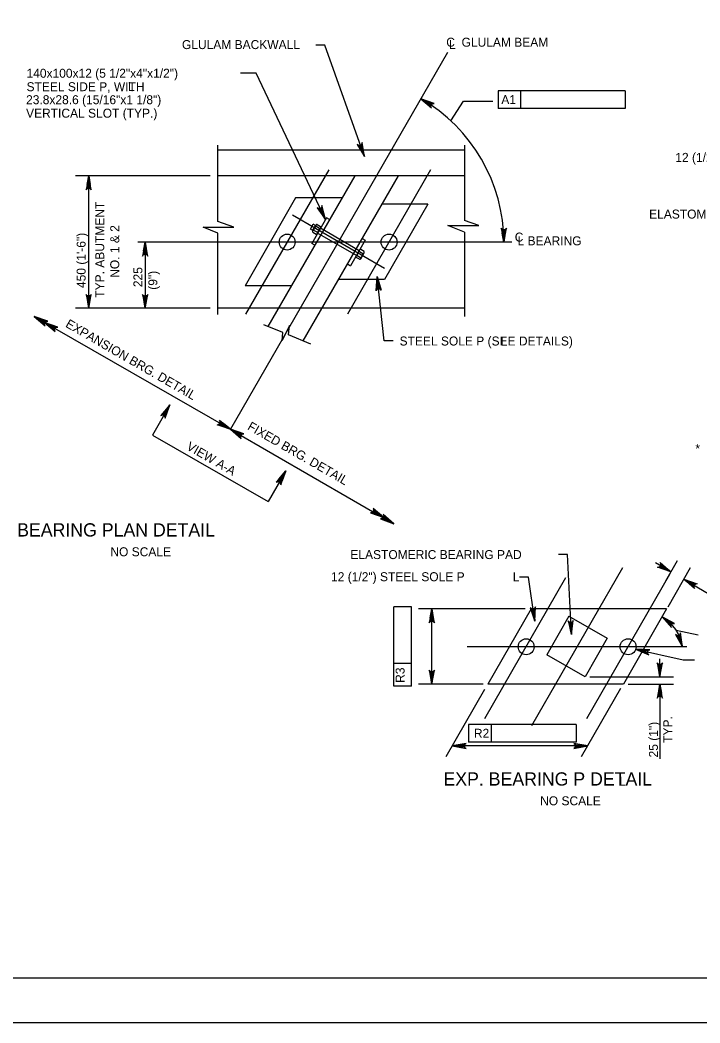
# Model space of a CAD drawing. Extents: x 638263 to 640360, y 293683 to 298655.
# Drawn here: x 638494.1 to 638721.5, y 293683.5 to 294018.7 of the extents above; entities that cross this region are included whole.
import ezdxf

# ---------------------------------------------------------------- set-up
doc = ezdxf.new("R2010")
doc.units = 0
for name, color, linetype in [('2', 7, 'Continuous'), ('3', 7, 'Continuous'), ('4', 7, 'Continuous'), ('5', 7, 'Continuous'), ('PLT-BNDY', 7, 'Continuous')]:
    doc.layers.add(name, color=color, linetype=linetype)

msp = doc.modelspace()

# ---------------------------------------------------------------- linework, layer by layer
at = {"layer": '2'}
msp.add_line((639261.46, 293698.46), (638475.46, 293698.46), dxfattribs=at)
at = {"layer": '3'}
for p, q in [((638637.06, 294007.91), (638564.52, 293881.93)), ((638560.31, 293951.36), (638560.31, 293976.89)), ((638642.78, 293976.89), (638642.78, 293951.74)), ((638642.78, 293975.28), (638560.31, 293975.28)), ((638642.78, 293966.67), (638560.31, 293966.67)), ((638597.37, 293968.64), (638569.6, 293920.41)), ((638606.09, 293966.67), (638577.03, 293916.33)), ((638620.65, 293966.67), (638588.78, 293911.46)), ((638631.45, 293968.64), (638603.67, 293920.41)), ((638586.31, 293959.29), (638569.39, 293929.9)), ((638601.83, 293959.29), (638586.31, 293959.29)), ((638630.52, 293957.16), (638615.17, 293957.16)), ((638630.52, 293957.16), (638616.05, 293932.03)), ((638616.03, 293935.64), (638585.24, 293953.53)), ((638596.61, 293952.61), (638591.69, 293944.08)), ((638597.61, 293952.03), (638596.61, 293952.61)), ((638560.31, 293947.52), (638555.4, 293949.52)), ((638555.4, 293949.52), (638565.67, 293949.52)), ((638565.67, 293949.52), (638560.31, 293951.36)), ((638591.3, 293948.86), (638592.23, 293950.46)), ((638592.09, 293948.41), (638591.3, 293948.86)), ((638591.99, 293948.23), (638593.12, 293950.2)), ((638593.01, 293950.01), (638592.23, 293950.46)), ((638594.27, 293949.08), (638593.15, 293949.72)), ((638593.54, 293950.39), (638594.66, 293949.75)), ((638593.56, 293947.32), (638594.7, 293949.29)), ((638607.56, 293941.63), (638594.61, 293949.15)), ((638637.27, 293950.11), (638647.54, 293950.11)), ((638642.78, 293947.87), (638637.27, 293950.11)), ((638647.54, 293950.11), (638642.78, 293951.74)), ((638560.31, 293920.34), (638560.31, 293947.52)), ((638592.04, 293947.8), (638593.16, 293947.16)), ((638593.52, 293947.78), (638592.4, 293948.42)), ((638606.63, 293940.01), (638593.68, 293947.53)), ((638608.58, 293945.7), (638609.58, 293945.12)), ((638642.78, 293947.87), (638642.78, 293919.65)), ((638592.73, 293943.48), (638591.69, 293944.08)), ((638609.58, 293945.12), (638604.66, 293936.6)), ((638606.53, 293939.84), (638607.66, 293941.81)), ((638607.7, 293938.76), (638606.58, 293939.41)), ((638606.95, 293940.03), (638608.06, 293939.39)), ((638607.69, 293941.33), (638608.81, 293940.69)), ((638609.2, 293941.36), (638608.08, 293942)), ((638608.1, 293938.93), (638609.24, 293940.9)), ((638603.61, 293937.2), (638604.66, 293936.6)), ((638584.86, 293929.9), (638569.39, 293929.9)), ((638616.05, 293932.03), (638600.66, 293932.03)), ((638580.52, 293922.37), (638560.31, 293922.37)), ((638595.08, 293922.37), (638580.52, 293922.37)), ((638642.78, 293922.37), (638595.08, 293922.37)), ((638695.64, 293835.63), (638665.23, 293782.83)), ((638676.62, 293832.26), (638649.47, 293785.12)), ((638711.32, 293833.35), (638683.55, 293785.12)), ((638665.04, 293821.88), (638650.56, 293796.75)), ((638710.39, 293821.88), (638665.04, 293821.88)), ((638710.39, 293821.88), (638695.92, 293796.75)), ((638677.74, 293819.42), (638670.35, 293806.57)), ((638677.74, 293819.42), (638690.54, 293812.05)), ((638690.54, 293812.05), (638683.14, 293799.21)), ((638683.14, 293799.21), (638670.35, 293806.57)), ((638695.92, 293796.75), (638650.56, 293796.75))]:
    msp.add_line(p, q, dxfattribs=at)
for points in [[(638631.86, 293821.88), (638630.99, 293817.22), (638631.24, 293817.57), (638631.55, 293817.76), (638631.86, 293817.81), (638632.17, 293817.76), (638632.49, 293817.57), (638632.73, 293817.22), (638631.86, 293821.88), (638632.49, 293817.57), (638632.17, 293817.76), (638631.86, 293821.88), (638631.86, 293817.81), (638631.55, 293817.76), (638631.86, 293821.88), (638631.24, 293817.57)], [(638666.3, 293817.79), (638666.51, 293822.53), (638666.31, 293822.14), (638666.03, 293821.91), (638665.73, 293821.82), (638665.41, 293821.83), (638665.08, 293821.96), (638664.78, 293822.28), (638666.3, 293817.79), (638665.08, 293821.96), (638665.41, 293821.83), (638666.3, 293817.79), (638665.73, 293821.82), (638666.03, 293821.91), (638666.3, 293817.79), (638666.31, 293822.14)], [(638708.87, 293819.24), (638711.98, 293815.66), (638711.85, 293816.07), (638711.9, 293816.43), (638712.06, 293816.71), (638712.29, 293816.92), (638712.63, 293817.05), (638713.07, 293817.03), (638708.87, 293819.24), (638712.63, 293817.05), (638712.29, 293816.92), (638708.87, 293819.24), (638712.06, 293816.71), (638711.9, 293816.43), (638708.87, 293819.24), (638711.85, 293816.07)], [(638678.54, 293813.27), (638679.18, 293817.97), (638678.95, 293817.59), (638678.64, 293817.39), (638678.34, 293817.33), (638678.02, 293817.36), (638677.7, 293817.53), (638677.43, 293817.88), (638678.54, 293813.27), (638677.7, 293817.53), (638678.02, 293817.36), (638678.54, 293813.27), (638678.34, 293817.33), (638678.64, 293817.39), (638678.54, 293813.27), (638678.95, 293817.59)], [(638715.73, 293809.24), (638715, 293813.92), (638714.89, 293813.5), (638714.65, 293813.22), (638714.38, 293813.07), (638714.07, 293813.01), (638713.71, 293813.08), (638713.36, 293813.34), (638715.73, 293809.24), (638713.71, 293813.08), (638714.07, 293813.01), (638715.73, 293809.24), (638714.38, 293813.07), (638714.65, 293813.22), (638715.73, 293809.24), (638714.89, 293813.5)], [(638700.03, 293808.4), (638704.39, 293806.55), (638704.1, 293806.87), (638703.98, 293807.21), (638704, 293807.53), (638704.12, 293807.82), (638704.36, 293808.09), (638704.77, 293808.25), (638700.03, 293808.4), (638704.36, 293808.09), (638704.12, 293807.82), (638700.03, 293808.4), (638704, 293807.53), (638703.98, 293807.21), (638700.03, 293808.4), (638704.1, 293806.87)], [(638631.86, 293796.75), (638632.73, 293801.41), (638632.49, 293801.05), (638632.17, 293800.86), (638631.86, 293800.81), (638631.55, 293800.86), (638631.24, 293801.05), (638630.99, 293801.41), (638631.86, 293796.75), (638631.24, 293801.05), (638631.55, 293800.86), (638631.86, 293796.75), (638631.86, 293800.81), (638632.17, 293800.86), (638631.86, 293796.75), (638632.49, 293801.05)], [(638708.14, 293799.21), (638709.01, 293803.87), (638708.76, 293803.51), (638708.45, 293803.32), (638708.14, 293803.27), (638707.83, 293803.32), (638707.51, 293803.51), (638707.26, 293803.87), (638708.14, 293799.21), (638707.51, 293803.51), (638707.83, 293803.32), (638708.14, 293799.21), (638708.14, 293803.27), (638708.45, 293803.32), (638708.14, 293799.21), (638708.76, 293803.51)], [(638708.14, 293796.75), (638707.26, 293792.09), (638707.51, 293792.44), (638707.83, 293792.63), (638708.14, 293792.68), (638708.45, 293792.63), (638708.76, 293792.44), (638709.01, 293792.09), (638708.14, 293796.75), (638708.76, 293792.44), (638708.45, 293792.63), (638708.14, 293796.75), (638708.14, 293792.68), (638707.83, 293792.63), (638708.14, 293796.75), (638707.51, 293792.44)], [(638638.65, 293776.05), (638643.31, 293775.18), (638642.95, 293775.43), (638642.76, 293775.74), (638642.71, 293776.05), (638642.76, 293776.36), (638642.95, 293776.68), (638643.31, 293776.92), (638638.65, 293776.05), (638642.95, 293776.68), (638642.76, 293776.36), (638638.65, 293776.05), (638642.71, 293776.05), (638642.76, 293775.74), (638638.65, 293776.05), (638642.95, 293775.43)], [(638684, 293776.05), (638679.34, 293776.92), (638679.7, 293776.68), (638679.89, 293776.36), (638679.94, 293776.05), (638679.89, 293775.74), (638679.7, 293775.43), (638679.34, 293775.18), (638684, 293776.05), (638679.7, 293775.43), (638679.89, 293775.74), (638684, 293776.05), (638679.94, 293776.05), (638679.89, 293776.36), (638684, 293776.05), (638679.7, 293776.68)]]:
    msp.add_lwpolyline(points, dxfattribs=at)
for centre in [(638583.49, 293944.52), (638617.56, 293944.52), (638663.43, 293809.23), (638697.51, 293809.23)]:
    msp.add_circle(centre, 2.66, dxfattribs=at)
for centre, radius, start, end in [((638593.58, 293948.61), 1.19, 111.021, 188.921), ((638593.48, 293949.98), 0.417, 151.798, 218.684), ((638593.48, 293949.98), 0.417, 81.2579, 151.798), ((638593.09, 293948.89), 1.19, 291.021, 8.921), ((638594.33, 293949.49), 0.417, 261.2579, 328.1439), ((638594.33, 293949.49), 0.417, 328.1439, 38.684), ((638592.32, 293948.06), 0.379, 77.4228, 222.5192), ((638593.24, 293947.53), 0.379, 257.4228, 42.5192), ((638606.86, 293939.66), 0.379, 77.4808, 222.5772), ((638608.12, 293940.22), 1.19, 111.079, 188.979), ((638608.02, 293941.59), 0.417, 151.8561, 218.7421), ((638608.02, 293941.59), 0.417, 81.3159, 151.8561), ((638607.78, 293939.13), 0.379, 257.4808, 42.5772), ((638607.63, 293940.5), 1.19, 291.079, 8.979), ((638608.87, 293941.1), 0.417, 261.3159, 328.2019), ((638608.87, 293941.1), 0.417, 328.2019, 38.7421)]:
    msp.add_arc(centre, radius, start, end, dxfattribs=at)
at = {"layer": '4'}
for p, q in [((638596.03, 294010.31), (638593.08, 294010.31)), ((638609.33, 293973.08), (638596.03, 294010.31)), ((638573.15, 294001.02), (638567.87, 294001.02)), ((638596.33, 293952.12), (638573.15, 294001.02)), ((638654.01, 293995.11), (638654.01, 293989.2)), ((638688.96, 293995.11), (638654.01, 293995.11)), ((638661.57, 293995.11), (638654.01, 293995.11)), ((638661.57, 293995.11), (638661.57, 293989.2)), ((638696.53, 293995.11), (638688.96, 293995.11)), ((638696.53, 293995.11), (638696.53, 293989.2)), ((638638.27, 293985.01), (638642.5, 293991.68)), ((638642.5, 293991.68), (638652.23, 293991.68)), ((638696.53, 293989.2), (638654.01, 293989.2)), ((638557.78, 293966.67), (638512.68, 293966.67)), ((638517.11, 293922.37), (638517.11, 293966.67)), ((638658.61, 293944.52), (638533.49, 293944.52)), ((638535.98, 293944.52), (638535.98, 293922.37)), ((638615.97, 293911.53), (638613.59, 293932.97)), ((638557.78, 293922.37), (638512.68, 293922.37)), ((638555.34, 293922.37), (638529.08, 293922.37)), ((638536.42, 293922.37), (638531.55, 293922.37)), ((638555.34, 293922.37), (638531.76, 293922.37)), ((638498.91, 293919.59), (638564.52, 293881.93)), ((638582.02, 293914.29), (638575.7, 293916.88)), ((638584.25, 293916.62), (638581.85, 293911.64)), ((638583.91, 293913.5), (638584.25, 293916.62)), ((638581.85, 293911.64), (638582.02, 293914.29)), ((638591.41, 293910.36), (638583.91, 293913.5)), ((638618.93, 293911.53), (638615.97, 293911.53)), ((638544.27, 293890.12), (638538.45, 293880)), ((638538.45, 293880), (638577.13, 293857.79)), ((638565.18, 293881.55), (638619.21, 293850.37)), ((638582.91, 293867.83), (638577.13, 293857.79)), ((638677.2, 293840.05), (638674.2, 293840.05)), ((638678.54, 293813.27), (638677.2, 293840.05)), ((638711.83, 293834.28), (638706.65, 293837.26)), ((638710.1, 293831.22), (638713.98, 293838.05)), ((638710.91, 293822.59), (638718.36, 293835.71)), ((638664.2, 293832.47), (638661.2, 293832.47)), ((638666.3, 293817.79), (638664.2, 293832.47)), ((638716.15, 293831.82), (638736.27, 293819.99)), ((638619.12, 293796.05), (638619.12, 293822.59)), ((638625.03, 293822.59), (638619.12, 293822.59)), ((638625.03, 293803.61), (638625.03, 293822.59)), ((638663.09, 293821.88), (638627.36, 293821.88)), ((638631.86, 293796.75), (638631.86, 293821.88)), ((638713.63, 293814.72), (638720.94, 293813.26)), ((638717.18, 293809.23), (638643.69, 293809.23)), ((638700.03, 293808.4), (638715.98, 293804.89)), ((638708.14, 293799.21), (638708.14, 293805.21)), ((638715.98, 293804.89), (638719.68, 293804.89)), ((638625.03, 293803.61), (638619.12, 293803.61)), ((638625.03, 293796.05), (638625.03, 293803.61)), ((638684.7, 293799.21), (638712.64, 293799.21)), ((638625.03, 293796.05), (638619.12, 293796.05)), ((638649, 293796.75), (638627.36, 293796.75)), ((638636.63, 293772.54), (638649.58, 293795.04)), ((638681.98, 293772.54), (638695.13, 293795.37)), ((638697.48, 293796.75), (638712.64, 293796.75)), ((638708.14, 293796.75), (638708.14, 293771.78)), ((638644.12, 293783.25), (638644.12, 293777.34)), ((638672.61, 293783.25), (638644.12, 293783.25)), ((638651.68, 293783.25), (638644.12, 293783.25)), ((638651.68, 293783.25), (638651.68, 293777.34)), ((638680.18, 293783.25), (638672.61, 293783.25)), ((638680.18, 293783.25), (638680.18, 293777.34)), ((638684, 293776.05), (638638.65, 293776.05)), ((638680.18, 293777.34), (638644.12, 293777.34))]:
    msp.add_line(p, q, dxfattribs=at)
for points in [[(638628.15, 293992.44), (638631.76, 293989.37), (638631.58, 293989.76), (638631.57, 293990.12), (638631.68, 293990.42), (638631.88, 293990.67), (638632.2, 293990.85), (638632.63, 293990.88), (638628.15, 293992.44), (638632.2, 293990.85), (638631.88, 293990.67), (638628.15, 293992.44), (638631.68, 293990.42), (638631.57, 293990.12), (638628.15, 293992.44), (638631.58, 293989.76)], [(638609.33, 293973.08), (638608.58, 293977.77), (638608.47, 293977.34), (638608.24, 293977.06), (638607.96, 293976.91), (638607.65, 293976.85), (638607.29, 293976.92), (638606.94, 293977.18), (638609.33, 293973.08), (638607.29, 293976.92), (638607.65, 293976.85), (638609.33, 293973.08), (638607.96, 293976.91), (638608.24, 293977.06), (638609.33, 293973.08), (638608.47, 293977.34)], [(638517.11, 293966.67), (638516.23, 293962.01), (638516.48, 293962.37), (638516.79, 293962.55), (638517.11, 293962.61), (638517.42, 293962.55), (638517.73, 293962.37), (638517.98, 293962.01), (638517.11, 293966.67), (638517.73, 293962.37), (638517.42, 293962.55), (638517.11, 293966.67), (638517.11, 293962.61), (638516.79, 293962.55), (638517.11, 293966.67), (638516.48, 293962.37)], [(638596.33, 293952.12), (638595.12, 293956.7), (638595.05, 293956.27), (638594.85, 293955.97), (638594.59, 293955.79), (638594.28, 293955.7), (638593.92, 293955.74), (638593.54, 293955.96), (638596.33, 293952.12), (638593.92, 293955.74), (638594.28, 293955.7), (638596.33, 293952.12), (638594.59, 293955.79), (638594.85, 293955.97), (638596.33, 293952.12), (638595.05, 293956.27)], [(638655.95, 293944.52), (638656.82, 293949.18), (638656.57, 293948.82), (638656.26, 293948.63), (638655.95, 293948.58), (638655.64, 293948.63), (638655.32, 293948.82), (638655.08, 293949.18), (638655.95, 293944.52), (638655.32, 293948.82), (638655.64, 293948.63), (638655.95, 293944.52), (638655.95, 293948.58), (638656.26, 293948.63), (638655.95, 293944.52), (638656.57, 293948.82)], [(638535.98, 293944.52), (638535.11, 293939.86), (638535.36, 293940.22), (638535.67, 293940.4), (638535.98, 293940.46), (638536.29, 293940.4), (638536.61, 293940.22), (638536.85, 293939.86), (638535.98, 293944.52), (638536.61, 293940.22), (638536.29, 293940.4), (638535.98, 293944.52), (638535.98, 293940.46), (638535.67, 293940.4), (638535.98, 293944.52), (638535.36, 293940.22)], [(638613.59, 293932.97), (638614.97, 293928.43), (638614.68, 293928.76), (638614.35, 293928.91), (638614.04, 293928.93), (638613.73, 293928.84), (638613.44, 293928.62), (638613.23, 293928.24), (638613.59, 293932.97), (638613.44, 293928.62), (638613.73, 293928.84), (638613.59, 293932.97), (638614.04, 293928.93), (638614.35, 293928.91), (638613.59, 293932.97), (638614.68, 293928.76)], [(638517.11, 293922.37), (638517.98, 293927.03), (638517.73, 293926.68), (638517.42, 293926.49), (638517.11, 293926.44), (638516.79, 293926.49), (638516.48, 293926.68), (638516.23, 293927.03), (638517.11, 293922.37), (638516.48, 293926.68), (638516.79, 293926.49), (638517.11, 293922.37), (638517.11, 293926.44), (638517.42, 293926.49), (638517.11, 293922.37), (638517.73, 293926.68)], [(638535.98, 293922.37), (638536.85, 293927.03), (638536.61, 293926.68), (638536.29, 293926.49), (638535.98, 293926.44), (638535.67, 293926.49), (638535.36, 293926.68), (638535.11, 293927.03), (638535.98, 293922.37), (638535.36, 293926.68), (638535.67, 293926.49), (638535.98, 293922.37), (638535.98, 293926.44), (638536.29, 293926.49), (638535.98, 293922.37), (638536.61, 293926.68)], [(638498.91, 293919.59), (638502.52, 293916.52), (638502.33, 293916.91), (638502.33, 293917.27), (638502.44, 293917.57), (638502.64, 293917.82), (638502.95, 293917.99), (638503.39, 293918.03), (638498.91, 293919.59), (638502.95, 293917.99), (638502.64, 293917.82), (638498.91, 293919.59), (638502.44, 293917.57), (638502.33, 293917.27), (638498.91, 293919.59), (638502.33, 293916.91)], [(638502.31, 293917.67), (638505.92, 293914.59), (638505.73, 293914.98), (638505.72, 293915.35), (638505.83, 293915.64), (638506.04, 293915.89), (638506.35, 293916.07), (638506.79, 293916.11), (638502.31, 293917.67), (638506.35, 293916.07), (638506.04, 293915.89), (638502.31, 293917.67), (638505.83, 293915.64), (638505.72, 293915.35), (638502.31, 293917.67), (638505.73, 293914.98)], [(638544.27, 293890.12), (638541.19, 293886.52), (638541.58, 293886.7), (638541.95, 293886.71), (638542.24, 293886.6), (638542.49, 293886.39), (638542.67, 293886.08), (638542.7, 293885.64), (638544.27, 293890.12), (638542.67, 293886.08), (638542.49, 293886.39), (638544.27, 293890.12), (638542.24, 293886.6), (638541.95, 293886.71), (638544.27, 293890.12), (638541.58, 293886.7)], [(638564.52, 293881.93), (638560.03, 293883.46), (638560.47, 293883.5), (638560.78, 293883.68), (638560.98, 293883.93), (638561.09, 293884.23), (638561.08, 293884.59), (638560.89, 293884.98), (638564.52, 293881.93), (638561.08, 293884.59), (638561.09, 293884.23), (638564.52, 293881.93), (638560.98, 293883.93), (638560.78, 293883.68), (638564.52, 293881.93), (638560.47, 293883.5)], [(638564.52, 293881.93), (638568.15, 293878.88), (638567.96, 293879.27), (638567.95, 293879.64), (638568.06, 293879.94), (638568.26, 293880.18), (638568.57, 293880.36), (638569.01, 293880.4), (638564.52, 293881.93), (638568.57, 293880.36), (638568.26, 293880.18), (638564.52, 293881.93), (638568.06, 293879.94), (638567.95, 293879.64), (638564.52, 293881.93), (638567.96, 293879.27)], [(638582.91, 293867.83), (638579.82, 293864.23), (638580.22, 293864.41), (638580.58, 293864.42), (638580.88, 293864.31), (638581.12, 293864.11), (638581.3, 293863.79), (638581.34, 293863.35), (638582.91, 293867.83), (638581.3, 293863.79), (638581.12, 293864.11), (638582.91, 293867.83), (638580.88, 293864.31), (638580.58, 293864.42), (638582.91, 293867.83), (638580.22, 293864.41)], [(638615.81, 293852.4), (638612.21, 293855.48), (638612.39, 293855.09), (638612.4, 293854.73), (638612.29, 293854.43), (638612.09, 293854.18), (638611.77, 293854.01), (638611.33, 293853.97), (638615.81, 293852.4), (638611.77, 293854.01), (638612.09, 293854.18), (638615.81, 293852.4), (638612.29, 293854.43), (638612.4, 293854.73), (638615.81, 293852.4), (638612.39, 293855.09)], [(638619.21, 293850.37), (638615.61, 293853.45), (638615.8, 293853.06), (638615.8, 293852.69), (638615.69, 293852.4), (638615.49, 293852.15), (638615.18, 293851.98), (638614.74, 293851.94), (638619.21, 293850.37), (638615.18, 293851.98), (638615.49, 293852.15), (638619.21, 293850.37), (638615.69, 293852.4), (638615.8, 293852.69), (638619.21, 293850.37), (638615.8, 293853.06)], [(638711.83, 293834.28), (638707.36, 293835.85), (638707.79, 293835.88), (638708.11, 293836.06), (638708.31, 293836.31), (638708.42, 293836.6), (638708.42, 293836.97), (638708.23, 293837.36), (638711.83, 293834.28), (638708.42, 293836.97), (638708.42, 293836.6), (638711.83, 293834.28), (638708.31, 293836.31), (638708.11, 293836.06), (638711.83, 293834.28), (638707.79, 293835.88)], [(638716.15, 293831.82), (638720.61, 293830.21), (638720.18, 293830.18), (638719.86, 293830.01), (638719.65, 293829.76), (638719.54, 293829.47), (638719.54, 293829.11), (638719.73, 293828.71), (638716.15, 293831.82), (638719.54, 293829.11), (638719.54, 293829.47), (638716.15, 293831.82), (638719.65, 293829.76), (638719.86, 293830.01), (638716.15, 293831.82), (638720.18, 293830.18)]]:
    msp.add_lwpolyline(points, dxfattribs=at)
for points in [[(638517.6, 293963.71), (638516.61, 293963.71), (638517.11, 293966.67)], [(638536.47, 293941.57), (638535.49, 293941.57), (638535.98, 293944.52)], [(638536.47, 293925.33), (638535.49, 293925.33), (638535.98, 293922.37)], [(638562.17, 293883.86), (638561.67, 293883), (638564.52, 293881.93)], [(638567.37, 293880.87), (638566.87, 293880), (638564.52, 293881.93)], [(638581.76, 293864.64), (638580.72, 293865.24), (638583.04, 293868.06)], [(638632.36, 293818.88), (638631.36, 293818.88), (638631.86, 293821.88)], [(638703.06, 293808.25), (638702.84, 293807.27), (638700.02, 293808.41)], [(638708.64, 293802.21), (638707.64, 293802.21), (638708.14, 293799.21)], [(638632.36, 293799.75), (638631.36, 293799.75), (638631.86, 293796.75)], [(638708.64, 293793.75), (638707.64, 293793.75), (638708.14, 293796.75)], [(638641.65, 293776.55), (638641.65, 293775.55), (638638.65, 293776.05)], [(638681, 293776.55), (638681, 293775.55), (638684, 293776.05)]]:
    msp.add_lwpolyline(points, close=True, dxfattribs=at)
msp.add_arc((638701.89, 293807.11), 14, 8.7466, 60.0642, dxfattribs=at)
at = {"layer": '5'}
for points in [[(638630.97, 293991.28), (638630.44, 293990.43), (638628.15, 293992.44)], [(638655.35, 293947.5), (638656.35, 293947.53), (638655.95, 293944.52)]]:
    msp.add_lwpolyline(points, close=True, dxfattribs=at)
msp.add_arc((638600.74, 293944.52), 55.2, 0, 60.2299, dxfattribs=at)
at = {"layer": 'PLT-BNDY'}
msp.add_lwpolyline([(638435.46, 294277.46), (639276.46, 294277.46), (639276.46, 293683.46), (638435.46, 293683.46)], close=True, dxfattribs=at)

# ---------------------------------------------------------------- texts
at = {"layer": '4'}
for s, height, p in [('C  GLULAM BEAM', 3, (638636.69, 294009.83)), ('GLULAM BACKWALL', 3, (638548.3, 294009.04)), ('L', 3, (638637.59, 294009.11)), ('140x100x12 (5 1/2"x4"x1/2")', 3, (638496.32, 293999.46)), ('STEEL SIDE P, WITH', 3, (638496.32, 293994.96)), ('L', 3, (638530.26, 293995.01)), ('23.8x28.6 (15/16"x1 1/8")', 3, (638496.16, 293990.61)), ('VERTICAL SLOT (TYP.)', 3, (638496.16, 293986.11)), ('12 (1/2") STEEL SOLE P', 3, (638713.3, 293971.32)), ('ELASTOMERIC BEARING PAD', 3, (638704.55, 293952.38)), ('C', 3, (638659.6, 293944.69)), ('L BEARING', 3, (638660.54, 293943.44)), ('STEEL SOLE P (SEE DETAILS)', 3, (638621.08, 293909.94)), ('L', 3, (638654.9, 293909.88)), ('*', 3, (638720.01, 293874)), ('BEARING PLAN DETAIL', 4.4292, (638493.18, 293846.08)), ('NO SCALE', 3, (638524.36, 293839.48)), ('ELASTOMERIC BEARING PAD', 3, (638604.63, 293838.54)), ('12 (1/2") STEEL SOLE P', 3, (638598.16, 293831.14)), ('L', 3, (638658.95, 293831.12)), ('EXP. BEARING P DETAIL', 4.4292, (638635.75, 293762.81)), ('L', 3, (638694.51, 293762.79)), ('NO SCALE', 3, (638668.1, 293756.22))]:
    msp.add_text(s, height=height, dxfattribs=at).set_placement(p)
for s, rotation, p in [('A1', 0.0618, (638655.11, 293990.65)), ('TYP. ABUTMENT', 90, (638522.3, 293925.91)), ('NO. 1 & 2', 90, (638527.32, 293932.57)), ('450 (1\'-6")', 90, (638516.08, 293929.15)), ('225', 90, (638535.06, 293929.45)), ('(9")', 90, (638540.06, 293928.58)), ('EXPANSION BRG. DETAIL', 330.0642, (638509.09, 293916.3)), ('FIXED BRG. DETAIL', 330.0642, (638569.96, 293882.04)), ('VIEW A-A', 330.0642, (638549.56, 293875.34)), ('R3', 89.9382, (638622.76, 293797.15)), ('TYP.', 90, (638712.25, 293777.11)), ('R2', 0.0618, (638645.94, 293778.79)), ('25 (1")', 90, (638707.49, 293772.22))]:
    msp.add_text(s, height=3, rotation=rotation, dxfattribs=at).set_placement(p)

doc.saveas('drawing.dxf')
